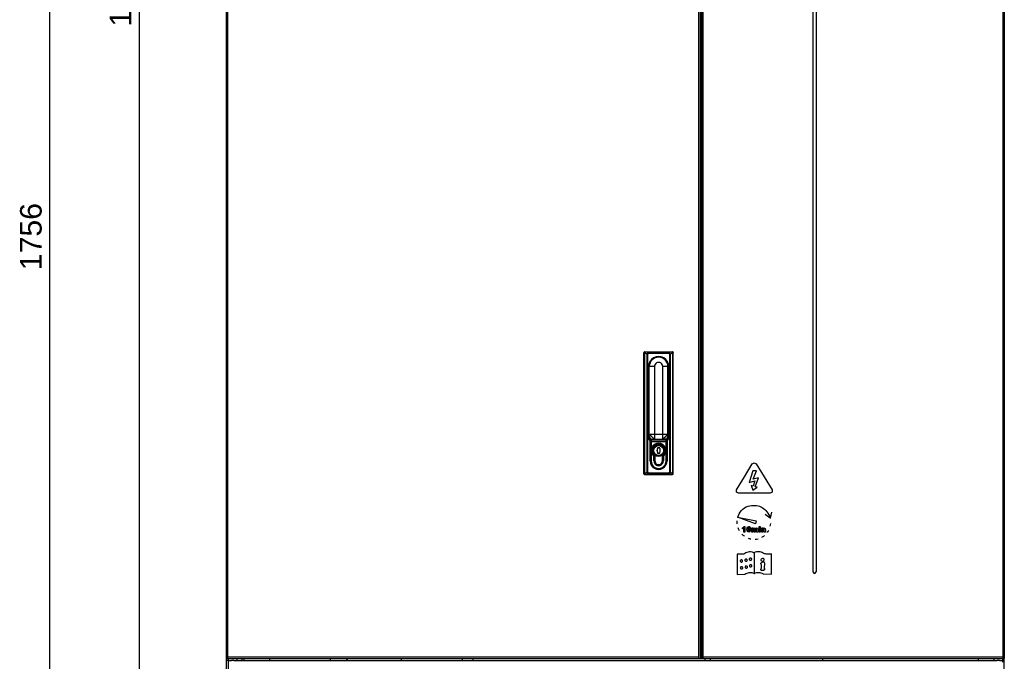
# Model space of a CAD drawing. Header units: millimetres. Extents: x 1117 to 38156, y -1945 to 7303.
# Tile 794 of 831: x 31911 to 33050, y 4601 to 5344. Entities that reach past the tile are written whole.
import ezdxf

# ---------------------------------------------------------------- set-up
doc = ezdxf.new("R2010")
doc.units = ezdxf.units.MM
doc.layers.add('INTFCLR_3', color=7, linetype='Continuous')
doc.layers.add('WHITE', color=7, linetype='Continuous')
doc.styles.get("Standard").update_dxf_attribs({"font": 'arial.ttf'})
doc.dimstyles.new('ISO-25', dxfattribs={"dimtxt": 2.5, "dimasz": 2.5, "dimexe": 1.25, "dimexo": 0.625, "dimtad": 1, "dimtxsty": 'Standard', "dimcen": 2.5, "dimadec": 0, "dimazin": 0, "dimtfac": 1, "dimtmove": 0, "dimatfit": 3, "dimfxl": 0, "dimarcsym": 0})

# ---------------------------------------------------------------- blocks, each defined once
blk = doc.blocks.new('*D241')
at = {"color": 0, "linetype": 'Continuous', "lineweight": -2}
for p, q in [((32149.6, 5908.6), (31944.1, 5908.6)), ((31945.3, 5888.6), (31945.3, 4172.6)), ((32151.6, 4152.6), (31944.1, 4152.6))]:
    blk.add_line(p, q, dxfattribs=at)
at = {"color": 0, "linetype": 'Continuous'}
for points in [[(31942, 5888.6), (31948.6, 5888.6), (31945.3, 5908.6)], [(31942, 4172.6), (31948.6, 4172.6), (31945.3, 4152.6)]]:
    blk.add_solid(points, dxfattribs=at)
at = {"layer": 'Defpoints', "color": 0, "linetype": 'Continuous'}
for p in [(32150.2, 5908.6), (31945.3, 4152.6), (32152.2, 4152.6)]:
    blk.add_point(p, dxfattribs=at)
at = {"color": 0, "linetype": 'Continuous', "insert": (31911.3, 5092.9), "char_height": 25, "width": 61.688, "attachment_point": 2, "rotation": 90, "line_spacing_factor": 0.9}
blk.add_mtext('1756', dxfattribs=at)
blk = doc.blocks.new('*D242')
at = {"color": 0, "linetype": 'Continuous', "lineweight": -2}
for p, q in [((32257.6, 5888.6), (32047.9, 5888.6)), ((32049.2, 5868.6), (32049.2, 4545.6)), ((32257.6, 4525.6), (32047.9, 4525.6))]:
    blk.add_line(p, q, dxfattribs=at)
at = {"color": 0, "linetype": 'Continuous'}
for points in [[(32045.8, 5868.6), (32052.5, 5868.6), (32049.2, 5888.6)], [(32045.8, 4545.6), (32052.5, 4545.6), (32049.2, 4525.6)]]:
    blk.add_solid(points, dxfattribs=at)
at = {"layer": 'Defpoints', "color": 0, "linetype": 'Continuous'}
for p in [(32258.2, 5888.6), (32049.2, 4525.6), (32258.2, 4525.6)]:
    blk.add_point(p, dxfattribs=at)
at = {"color": 0, "linetype": 'Continuous', "insert": (32015.2, 5374.6), "char_height": 25, "width": 61.688, "attachment_point": 2, "rotation": 90, "line_spacing_factor": 0.9}
blk.add_mtext('1363', dxfattribs=at)

msp = doc.modelspace()

# ---------------------------------------------------------------- linework, layer by layer
at = {"color": 7, "linetype": 'Continuous'}
for p, q in [((32150.22, 4552.577), (32150.22, 5908.577)), ((32151.92, 4604.577), (32151.92, 5864.577)), ((32696.52, 5864.577), (32696.52, 4604.577)), ((32698.22, 5864.577), (32698.22, 4604.577)), ((32700.02, 5864.577), (32700.02, 4604.577)), ((32700.22, 4604.577), (32700.22, 5864.577)), ((32701.92, 4604.577), (32701.92, 5864.577)), ((33048.52, 5864.577), (33048.52, 4604.577)), ((33050.22, 5864.577), (33050.22, 4604.577)), ((32633.22, 4818.577), (32633.22, 4958.577)), ((32633.869, 4958.378), (32633.22, 4958.378)), ((32633.869, 4958.378), (32637.05, 4957.185)), ((32633.869, 4958.378), (32633.869, 4818.776)), ((32634.22, 4959.577), (32666.22, 4959.577)), ((32635.926, 4959.284), (32635.926, 4959.577)), ((32664.514, 4959.284), (32635.926, 4959.284)), ((32638.364, 4958.37), (32635.926, 4959.284)), ((32637.401, 4957.185), (32637.05, 4957.185)), ((32637.05, 4819.969), (32637.05, 4957.185)), ((32637.401, 4957.185), (32637.401, 4819.969)), ((32638.364, 4958.37), (32662.076, 4958.37)), ((32638.364, 4957.663), (32638.364, 4958.37)), ((32662.076, 4957.663), (32638.364, 4957.663)), ((32664.514, 4959.284), (32662.076, 4958.37)), ((32662.076, 4957.663), (32662.076, 4958.37)), ((32663.039, 4957.185), (32663.39, 4957.185)), ((32663.039, 4819.969), (32663.039, 4957.185)), ((32663.39, 4957.185), (32666.571, 4958.378)), ((32663.39, 4957.185), (32663.39, 4819.969)), ((32664.514, 4959.284), (32664.514, 4959.577)), ((32666.571, 4958.378), (32667.22, 4958.378)), ((32666.571, 4818.776), (32666.571, 4958.378)), ((32667.22, 4818.577), (32667.22, 4958.577)), ((32638.97, 4942.327), (32638.47, 4942.327)), ((32638.47, 4859.576), (32638.471, 4942.327)), ((32638.97, 4942.327), (32638.97, 4859.577)), ((32645.47, 4942.577), (32639.47, 4942.577)), ((32639.47, 4861.934), (32639.47, 4942.577)), ((32645.47, 4942.577), (32645.47, 4858.327)), ((32660.97, 4942.577), (32654.97, 4942.577)), ((32654.97, 4858.327), (32654.97, 4942.577)), ((32660.97, 4861.934), (32660.97, 4942.577)), ((32661.97, 4942.327), (32661.47, 4942.327)), ((32661.47, 4859.577), (32661.47, 4942.327)), ((32661.97, 4942.327), (32661.97, 4859.577)), ((32638.97, 4878.879), (32639.47, 4878.879)), ((32660.97, 4878.879), (32661.47, 4878.879)), ((32639.47, 4876.007), (32638.97, 4876.007)), ((32639.47, 4869.103), (32638.97, 4869.103)), ((32661.47, 4876.007), (32660.97, 4876.007)), ((32661.47, 4869.103), (32660.97, 4869.103)), ((32638.47, 4859.577), (32638.97, 4859.577)), ((32639.47, 4864.327), (32660.97, 4864.327)), ((32640.47, 4833.327), (32640.47, 4857.127)), ((32640.97, 4857.577), (32659.47, 4857.577)), ((32640.97, 4857.577), (32640.97, 4833.327)), ((32641.07, 4833.327), (32641.07, 4857.077)), ((32659.37, 4855.577), (32641.07, 4855.577)), ((32641.57, 4857.577), (32641.57, 4833.327)), ((32643.096, 4858.327), (32657.344, 4858.327)), ((32658.87, 4833.327), (32658.87, 4857.577)), ((32659.37, 4833.327), (32659.37, 4857.077)), ((32659.47, 4833.327), (32659.47, 4857.577)), ((32659.97, 4857.127), (32659.97, 4833.327)), ((32661.47, 4859.577), (32661.97, 4859.577)), ((32648.924, 4842.465), (32648.734, 4842.403)), ((32648.924, 4842.465), (32648.924, 4842.465)), ((32649.114, 4848.527), (32651.326, 4848.527)), ((32649.114, 4848.527), (32649.114, 4848.327)), ((32651.326, 4848.327), (32649.114, 4848.327)), ((32649.114, 4842.327), (32651.326, 4842.327)), ((32649.114, 4842.327), (32649.114, 4842.127)), ((32651.326, 4842.127), (32649.114, 4842.127)), ((32651.326, 4848.327), (32651.326, 4848.527)), ((32651.326, 4842.127), (32651.326, 4842.327)), ((32651.516, 4848.189), (32651.706, 4848.251)), ((32651.516, 4848.189), (32651.516, 4848.188)), ((32640.47, 4833.327), (32640.97, 4833.327)), ((32641.07, 4833.327), (32641.57, 4833.327)), ((32644.27, 4839.257), (32644.62, 4839.614)), ((32645.22, 4838.185), (32644.72, 4838.185)), ((32644.72, 4833.327), (32644.72, 4838.185)), ((32644.72, 4833.327), (32645.22, 4833.327)), ((32645.11, 4840.114), (32644.76, 4839.756)), ((32645.22, 4838.185), (32645.22, 4833.327)), ((32645.92, 4838.185), (32645.42, 4838.185)), ((32645.42, 4833.327), (32645.42, 4838.185)), ((32645.42, 4833.327), (32645.92, 4833.327)), ((32645.92, 4838.185), (32645.92, 4833.327)), ((32655.02, 4838.185), (32654.52, 4838.185)), ((32654.52, 4833.327), (32654.52, 4838.185)), ((32654.52, 4833.327), (32655.02, 4833.327)), ((32655.02, 4838.185), (32655.02, 4833.327)), ((32655.72, 4838.185), (32655.22, 4838.185)), ((32655.22, 4833.327), (32655.22, 4838.185)), ((32655.22, 4833.327), (32655.72, 4833.327)), ((32655.33, 4840.114), (32655.68, 4839.756)), ((32655.72, 4838.185), (32655.72, 4833.327)), ((32656.17, 4839.257), (32655.82, 4839.614)), ((32658.87, 4833.327), (32659.37, 4833.327)), ((32659.47, 4833.327), (32659.97, 4833.327)), ((32637.05, 4819.969), (32633.869, 4818.776)), ((32637.401, 4819.969), (32637.05, 4819.969)), ((32638.364, 4819.491), (32662.076, 4819.491)), ((32638.364, 4819.491), (32638.364, 4818.784)), ((32662.076, 4819.491), (32662.076, 4818.784)), ((32663.039, 4819.969), (32663.39, 4819.969)), ((32666.571, 4818.776), (32663.39, 4819.969)), ((32633.869, 4818.776), (32633.22, 4818.776)), ((32634.22, 4817.577), (32666.22, 4817.577)), ((32635.926, 4817.87), (32638.364, 4818.784)), ((32635.926, 4817.87), (32664.514, 4817.87)), ((32635.926, 4817.87), (32635.926, 4817.577)), ((32662.076, 4818.784), (32638.364, 4818.784)), ((32662.076, 4818.784), (32664.514, 4817.87)), ((32664.514, 4817.87), (32664.514, 4817.577)), ((32666.571, 4818.776), (32667.22, 4818.776)), ((32150.22, 4604.577), (33050.22, 4604.577)), ((32696.52, 4606.077), (32151.92, 4606.077)), ((32152.22, 4604.577), (32152.22, 4602.577)), ((32162.22, 4604.577), (32162.22, 4602.577)), ((32168.02, 4604.577), (32168.02, 4602.577)), ((32170.22, 4604.577), (32170.22, 4602.577)), ((32200.22, 4602.577), (32200.22, 4604.577)), ((32270.22, 4604.577), (32270.22, 4602.577)), ((32290.72, 4602.577), (32288.72, 4604.577)), ((32352.72, 4602.577), (32352.72, 4604.577)), ((32422.72, 4604.577), (32422.72, 4602.577)), ((32435.22, 4604.577), (32435.22, 4602.577)), ((33048.52, 4606.077), (32701.92, 4606.077)), ((32704.22, 4602.577), (32704.22, 4604.577)), ((32710.22, 4602.577), (32710.22, 4604.577)), ((32840.22, 4602.577), (32840.22, 4604.577)), ((33020.22, 4602.577), (33020.22, 4604.577)), ((33038.22, 4604.577), (33038.22, 4602.577)), ((33048.22, 4604.577), (33048.22, 4602.577)), ((33050.22, 4152.577), (33050.22, 4604.577)), ((32152.22, 4602.577), (32150.22, 4602.577)), ((32152.22, 4602.577), (32152.22, 4552.577)), ((32152.22, 4602.577), (32155.861, 4602.577)), ((32158.579, 4602.577), (32155.861, 4602.577)), ((32158.579, 4602.577), (33041.861, 4602.577)), ((33044.579, 4602.577), (33041.861, 4602.577)), ((33044.579, 4602.577), (33048.22, 4602.577)), ((33050.22, 4602.577), (33048.22, 4602.577)), ((33048.22, 4602.577), (33048.22, 4600.377))]:
    msp.add_line(p, q, dxfattribs=at)
for points in [[(32639.47, 4861.934), (32639.568, 4861.093), (32639.844, 4860.298), (32640.276, 4859.621), (32640.854, 4859.062), (32641.547, 4858.65), (32642.356, 4858.398), (32643.096, 4858.327)], [(32657.344, 4858.327), (32658.098, 4858.401), (32658.907, 4858.657), (32659.602, 4859.074), (32660.178, 4859.638), (32660.609, 4860.324), (32660.881, 4861.13), (32660.97, 4861.934)]]:
    msp.add_lwpolyline(points, dxfattribs=at)
for radius in [7, 6.5, 6.3, 5.8]:
    msp.add_circle((32650.22, 4845.327), radius, dxfattribs=at)
for centre, radius, start, end in [((32634.22, 4958.577), 1, 89.999996, 180), ((32634.167, 4954.416), 4.342, 93.096361, 95.477594), ((32646.096, 4956.489), 12.372, 169.460568, 171.218876), ((32666.22, 4958.577), 1, 359.999986, 90), ((32663.363, 4958.59), 3.148, 2.955347, 5.352759), ((32654.332, 4956.487), 12.384, 8.78169, 10.538266), ((32650.22, 4942.327), 11.75, 359.99993, 180), ((32650.22, 4942.327), 11.25, 0, 180), ((32650.22, 4942.577), 10.75, 0, 179.999936), ((32650.22, 4942.577), 4.75, 359.996815, 180.003256), ((32640.97, 4859.577), 2.5, 180.013341, 258.462722), ((32640.97, 4859.577), 2, 180, 270), ((32641.57, 4857.077), 0.5, 90, 180.000148), ((32650.22, 4845.327), 8.5, 314.427004, 225.572996), ((32658.87, 4857.077), 0.5, 359.999852, 90), ((32659.47, 4859.577), 2, 270, 0), ((32659.47, 4859.577), 2.5, 281.537292, 359.999979), ((32650.22, 4845.327), 8, 314.427004, 225.572996), ((32650.22, 4845.327), 7.8, 314.427004, 225.572996), ((32650.22, 4845.327), 7.3, 314.427004, 225.572996), ((32657.72, 4845.327), 9.45, 161.972312, 198.026417), ((32657.72, 4845.327), 9.25, 161.977391, 198.021117), ((32649.114, 4848.127), 0.4, 90, 161.857396), ((32649.114, 4842.527), 0.4, 198.112568, 270), ((32649.114, 4848.127), 0.2, 90, 161.977391), ((32649.114, 4842.527), 0.2, 198.022611, 270), ((32651.326, 4848.127), 0.4, 18.102868, 90), ((32651.326, 4848.127), 0.2, 18.022611, 90), ((32651.326, 4842.527), 0.2, 270, 341.977391), ((32651.326, 4842.527), 0.4, 270, 341.878173), ((32642.72, 4845.327), 9.25, 341.977391, 18.021117), ((32642.72, 4845.327), 9.45, 341.973191, 18.026007), ((32650.22, 4833.327), 9.75, 180, 0.001037), ((32650.22, 4833.327), 9.25, 180, 0), ((32650.22, 4833.327), 9.15, 180, 0), ((32650.22, 4833.327), 8.65, 179.99973, 0), ((32643.22, 4838.185), 1.5, 359.997793, 45.572996), ((32643.22, 4838.185), 2, 0, 45.572996), ((32650.22, 4833.327), 5.5, 180, 0.000993), ((32643.22, 4838.185), 2.2, 0, 45.572996), ((32643.22, 4838.185), 2.7, 359.999486, 45.572996), ((32650.22, 4833.327), 5, 180, 0), ((32650.22, 4833.327), 4.8, 180, 0), ((32650.22, 4833.327), 4.3, 179.998881, 0), ((32657.22, 4838.185), 2.7, 134.427004, 180.000592), ((32657.22, 4838.185), 2.2, 134.427004, 180), ((32657.22, 4838.185), 2, 134.427004, 180), ((32657.22, 4838.185), 1.5, 134.427004, 180.002053), ((32634.22, 4818.577), 1, 179.999986, 270), ((32646.108, 4820.667), 12.384, 188.78169, 190.538266), ((32637.077, 4818.564), 3.148, 182.955347, 185.352759), ((32666.22, 4818.577), 1, 270.000014, 0), ((32654.344, 4820.665), 12.372, 349.460623, 351.218897)]:
    msp.add_arc(centre, radius, start, end, dxfattribs=at)
for points, knots in [([(32633.753, 4958.738), (32633.62, 4958.726), (32633.446, 4958.7), (32633.271, 4958.642), (32633.22, 4958.596), (32633.22, 4958.577)], [0, 0, 0, 0, 0.69731537, 0.89778682, 1, 1, 1, 1]), ([(32634.22, 4959.577), (32634.183, 4959.577), (32634.09, 4959.502), (32633.981, 4959.221), (32633.943, 4958.952), (32633.933, 4958.752)], [0, 0, 0, 0, 0.12302022, 0.34139943, 1, 1, 1, 1]), ([(32635.926, 4959.284), (32635.423, 4959.162), (32634.758, 4958.987), (32634.096, 4958.799), (32633.933, 4958.752)], [0, 0, 0, 0, 0.75241814, 1, 1, 1, 1]), ([(32637.05, 4957.185), (32637.074, 4957.34), (32637.186, 4957.645), (32637.614, 4958.112), (32638.064, 4958.298), (32638.364, 4958.37)], [0, 0, 0, 0, 0.25279499, 0.50472856, 1, 1, 1, 1]), ([(32637.401, 4957.185), (32637.401, 4957.27), (32637.478, 4957.455), (32637.741, 4957.589), (32638.041, 4957.652), (32638.255, 4957.663), (32638.364, 4957.663)], [0, 0, 0, 0, 0.21779467, 0.45761249, 0.72213575, 1, 1, 1, 1]), ([(32662.076, 4958.37), (32662.376, 4958.298), (32662.826, 4958.113), (32663.254, 4957.645), (32663.366, 4957.34), (32663.39, 4957.185)], [0, 0, 0, 0, 0.49528404, 0.74720917, 1, 1, 1, 1]), ([(32662.076, 4957.663), (32662.185, 4957.663), (32662.399, 4957.652), (32662.699, 4957.589), (32662.962, 4957.455), (32663.039, 4957.27), (32663.039, 4957.185)], [0, 0, 0, 0, 0.27789077, 0.54242927, 0.78224232, 1, 1, 1, 1]), ([(32666.507, 4958.752), (32666.344, 4958.799), (32665.682, 4958.987), (32665.017, 4959.162), (32664.514, 4959.284)], [0, 0, 0, 0, 0.24758193, 1, 1, 1, 1]), ([(32666.498, 4958.883), (32666.482, 4959.055), (32666.455, 4959.28), (32666.304, 4959.577), (32666.22, 4959.577)], [0, 0, 0, 0, 0.67131083, 1, 1, 1, 1]), ([(32666.507, 4958.752), (32666.68, 4958.742), (32666.914, 4958.718), (32667.141, 4958.656), (32667.22, 4958.602), (32667.22, 4958.577)], [0, 0, 0, 0, 0.69071556, 0.8984087, 1, 1, 1, 1]), ([(32639.47, 4864.327), (32639.47, 4864.318), (32639.497, 4864.297), (32639.532, 4864.245), (32639.607, 4864.169), (32639.703, 4864.064), (32639.827, 4863.935), (32640.04, 4863.713), (32640.362, 4863.382), (32640.805, 4862.93), (32641.311, 4862.418), (32641.86, 4861.864), (32642.433, 4861.29), (32643.007, 4860.717), (32643.561, 4860.168), (32644.074, 4859.662), (32644.525, 4859.219), (32644.856, 4858.897), (32645.078, 4858.684), (32645.208, 4858.56), (32645.312, 4858.464), (32645.388, 4858.39), (32645.437, 4858.352), (32645.461, 4858.327), (32645.47, 4858.327)], [0, 0, 0, 0, 0.00294194, 0.01069002, 0.02306319, 0.03991449, 0.06111195, 0.08646891, 0.14867299, 0.22416744, 0.31008912, 0.40319885, 0.49996807, 0.59673906, 0.68985161, 0.77578265, 0.85127435, 0.9134808, 0.93885694, 0.96008249, 0.97693222, 0.98919618, 0.99681784, 1, 1, 1, 1]), ([(32639.47, 4861.934), (32639.47, 4861.736), (32639.546, 4861.312), (32639.868, 4860.448), (32640.609, 4859.457), (32641.6, 4858.719), (32642.467, 4858.395), (32642.895, 4858.327), (32643.096, 4858.327)], [0, 0, 0, 0, 0.1076401, 0.2311911, 0.49927709, 0.76722549, 0.89051432, 1, 1, 1, 1]), ([(32640.97, 4857.577), (32640.954, 4857.56), (32640.794, 4857.403), (32640.626, 4857.254), (32640.47, 4857.127)], [0, 0, 0, 0, 0.10342519, 1, 1, 1, 1]), ([(32660.97, 4864.327), (32660.97, 4864.318), (32660.943, 4864.297), (32660.908, 4864.245), (32660.833, 4864.169), (32660.737, 4864.064), (32660.613, 4863.935), (32660.4, 4863.713), (32660.078, 4863.382), (32659.635, 4862.93), (32659.129, 4862.418), (32658.58, 4861.864), (32658.007, 4861.29), (32657.433, 4860.717), (32656.879, 4860.167), (32656.367, 4859.662), (32655.915, 4859.219), (32655.584, 4858.897), (32655.362, 4858.684), (32655.232, 4858.56), (32655.128, 4858.464), (32655.052, 4858.39), (32655.003, 4858.352), (32654.979, 4858.327), (32654.97, 4858.327)], [0, 0, 0, 0, 0.0029419, 0.01068996, 0.02306322, 0.03991475, 0.06111274, 0.08647094, 0.14867685, 0.22417517, 0.31010145, 0.40321354, 0.49998207, 0.59674994, 0.68985784, 0.77578583, 0.85127552, 0.91348069, 0.9388569, 0.9600828, 0.97693252, 0.98919526, 0.99681653, 1, 1, 1, 1]), ([(32660.97, 4861.934), (32660.97, 4861.736), (32660.894, 4861.312), (32660.573, 4860.448), (32659.831, 4859.457), (32658.84, 4858.719), (32657.973, 4858.395), (32657.545, 4858.327), (32657.344, 4858.327)], [0, 0, 0, 0, 0.10740069, 0.23126457, 0.49928135, 0.7672077, 0.89046259, 1, 1, 1, 1]), ([(32659.47, 4857.577), (32659.486, 4857.56), (32659.646, 4857.403), (32659.814, 4857.254), (32659.97, 4857.127)], [0, 0, 0, 0, 0.10342675, 1, 1, 1, 1]), ([(32648.734, 4848.252), (32648.758, 4848.244), (32648.801, 4848.228), (32648.866, 4848.212), (32648.892, 4848.193), (32648.925, 4848.193), (32648.924, 4848.189)], [0, 0, 0, 0, 0.38218063, 0.70718776, 0.92369085, 1, 1, 1, 1]), ([(32651.706, 4842.402), (32651.682, 4842.41), (32651.639, 4842.425), (32651.574, 4842.441), (32651.548, 4842.461), (32651.515, 4842.46), (32651.516, 4842.465)], [0, 0, 0, 0, 0.3821802, 0.70718689, 0.92369126, 1, 1, 1, 1]), ([(32638.364, 4818.784), (32638.064, 4818.856), (32637.614, 4819.041), (32637.186, 4819.509), (32637.074, 4819.813), (32637.05, 4819.969)], [0, 0, 0, 0, 0.49528404, 0.74720917, 1, 1, 1, 1]), ([(32638.364, 4819.491), (32638.255, 4819.491), (32638.041, 4819.501), (32637.741, 4819.564), (32637.478, 4819.699), (32637.401, 4819.883), (32637.401, 4819.969)], [0, 0, 0, 0, 0.27789077, 0.54242927, 0.78224232, 1, 1, 1, 1]), ([(32663.039, 4819.969), (32663.039, 4819.883), (32662.962, 4819.699), (32662.699, 4819.564), (32662.399, 4819.501), (32662.185, 4819.491), (32662.076, 4819.491)], [0, 0, 0, 0, 0.21779467, 0.45761249, 0.72213575, 1, 1, 1, 1]), ([(32663.39, 4819.969), (32663.366, 4819.813), (32663.255, 4819.509), (32662.826, 4819.041), (32662.376, 4818.856), (32662.076, 4818.784)], [0, 0, 0, 0, 0.25279499, 0.50472856, 1, 1, 1, 1]), ([(32633.933, 4818.402), (32633.76, 4818.412), (32633.526, 4818.436), (32633.299, 4818.497), (32633.22, 4818.551), (32633.22, 4818.577)], [0, 0, 0, 0, 0.69071558, 0.89840871, 1, 1, 1, 1]), ([(32633.933, 4818.402), (32634.096, 4818.354), (32634.758, 4818.167), (32635.423, 4817.991), (32635.926, 4817.87)], [0, 0, 0, 0, 0.24758193, 1, 1, 1, 1]), ([(32633.942, 4818.27), (32633.958, 4818.099), (32633.985, 4817.874), (32634.136, 4817.577), (32634.22, 4817.577)], [0, 0, 0, 0, 0.67131083, 1, 1, 1, 1]), ([(32664.514, 4817.87), (32665.017, 4817.991), (32665.682, 4818.167), (32666.344, 4818.354), (32666.507, 4818.402)], [0, 0, 0, 0, 0.75241809, 1, 1, 1, 1]), ([(32666.433, 4817.892), (32666.41, 4817.809), (32666.375, 4817.686), (32666.266, 4817.577), (32666.22, 4817.577)], [0, 0, 0, 0, 0.65405052, 1, 1, 1, 1]), ([(32666.507, 4818.402), (32666.505, 4818.357), (32666.492, 4818.186), (32666.466, 4818.015), (32666.433, 4817.892)], [0, 0, 0, 0, 0.25922219, 1, 1, 1, 1]), ([(32666.507, 4818.402), (32666.68, 4818.411), (32666.914, 4818.436), (32667.141, 4818.497), (32667.22, 4818.551), (32667.22, 4818.577)], [0, 0, 0, 0, 0.69048029, 0.8983215, 1, 1, 1, 1])]:
    msp.add_open_spline(points, degree=3, knots=knots, dxfattribs=at)
at = {"layer": 'INTFCLR_3', "color": 7, "linetype": 'Continuous'}
for points, knots in [([(32747.462, 4717.569), (32747.462, 4717.771), (32747.327, 4718.222), (32746.756, 4718.708), (32746.004, 4718.86), (32745.297, 4718.689), (32744.749, 4718.255), (32744.588, 4717.803), (32744.588, 4717.569)], [0, 0, 0, 0, 0.14428193, 0.32265079, 0.51302814, 0.67747958, 0.83284477, 1, 1, 1, 1]), ([(32744.588, 4717.569), (32744.588, 4717.335), (32744.749, 4716.883), (32745.297, 4716.449), (32746.004, 4716.278), (32746.756, 4716.43), (32747.327, 4716.916), (32747.462, 4717.367), (32747.462, 4717.569)], [0, 0, 0, 0, 0.16715523, 0.32252042, 0.48697186, 0.67734921, 0.85571807, 1, 1, 1, 1]), ([(32752.887, 4718.46), (32752.887, 4718.661), (32752.752, 4719.113), (32752.181, 4719.598), (32751.429, 4719.75), (32750.722, 4719.58), (32750.174, 4719.146), (32750.013, 4718.694), (32750.013, 4718.46)], [0, 0, 0, 0, 0.14428675, 0.32265561, 0.51302766, 0.67747469, 0.83283948, 1, 1, 1, 1]), ([(32750.013, 4718.46), (32750.013, 4718.225), (32750.174, 4717.773), (32750.722, 4717.339), (32751.429, 4717.169), (32752.181, 4717.321), (32752.752, 4717.807), (32752.887, 4718.258), (32752.887, 4718.46)], [0, 0, 0, 0, 0.16716052, 0.32252531, 0.48697234, 0.67734439, 0.85571325, 1, 1, 1, 1]), ([(32757.981, 4719.66), (32757.981, 4719.862), (32757.845, 4720.314), (32757.275, 4720.799), (32756.522, 4720.951), (32755.816, 4720.781), (32755.267, 4720.347), (32755.106, 4719.895), (32755.106, 4719.66)], [0, 0, 0, 0, 0.14428675, 0.32265561, 0.51302766, 0.67747469, 0.83283948, 1, 1, 1, 1]), ([(32755.106, 4719.66), (32755.106, 4719.426), (32755.267, 4718.974), (32755.816, 4718.54), (32756.522, 4718.37), (32757.275, 4718.522), (32757.845, 4719.007), (32757.981, 4719.459), (32757.981, 4719.66)], [0, 0, 0, 0, 0.16716052, 0.32252531, 0.48697234, 0.67734439, 0.85571325, 1, 1, 1, 1]), ([(32747.614, 4709.607), (32747.614, 4709.808), (32747.479, 4710.26), (32746.908, 4710.745), (32746.156, 4710.897), (32745.449, 4710.727), (32744.901, 4710.293), (32744.74, 4709.841), (32744.74, 4709.607)], [0, 0, 0, 0, 0.14428193, 0.32265079, 0.51302814, 0.67747958, 0.83284477, 1, 1, 1, 1]), ([(32744.74, 4709.607), (32744.74, 4709.372), (32744.901, 4708.92), (32745.449, 4708.486), (32746.156, 4708.316), (32746.908, 4708.468), (32747.479, 4708.953), (32747.614, 4709.405), (32747.614, 4709.607)], [0, 0, 0, 0, 0.16715523, 0.32252042, 0.48697186, 0.67734921, 0.85571807, 1, 1, 1, 1]), ([(32753.08, 4710.478), (32753.08, 4710.667), (32752.938, 4711.098), (32752.363, 4711.543), (32751.622, 4711.681), (32750.923, 4711.525), (32750.375, 4711.129), (32750.206, 4710.698), (32750.206, 4710.478)], [0, 0, 0, 0, 0.13944095, 0.31785823, 0.51350454, 0.68234385, 0.83815573, 1, 1, 1, 1]), ([(32750.206, 4710.478), (32750.206, 4710.259), (32750.375, 4709.828), (32750.923, 4709.431), (32751.622, 4709.276), (32752.363, 4709.413), (32752.938, 4709.858), (32753.08, 4710.289), (32753.08, 4710.478)], [0, 0, 0, 0, 0.16184427, 0.31765615, 0.48649546, 0.68214177, 0.86055905, 1, 1, 1, 1]), ([(32758.177, 4711.967), (32758.177, 4712.169), (32758.041, 4712.62), (32757.47, 4713.106), (32756.718, 4713.258), (32756.011, 4713.088), (32755.463, 4712.653), (32755.302, 4712.201), (32755.302, 4711.967)], [0, 0, 0, 0, 0.14428675, 0.32265561, 0.51302766, 0.67747469, 0.83283948, 1, 1, 1, 1]), ([(32755.302, 4711.967), (32755.302, 4711.733), (32755.463, 4711.281), (32756.011, 4710.847), (32756.718, 4710.676), (32757.47, 4710.828), (32758.041, 4711.314), (32758.177, 4711.765), (32758.177, 4711.967)], [0, 0, 0, 0, 0.16716052, 0.32252531, 0.48697234, 0.67734439, 0.85571325, 1, 1, 1, 1])]:
    msp.add_open_spline(points, degree=3, knots=knots, dxfattribs=at)
at = {"layer": 'WHITE', "color": 40, "linetype": 'Continuous'}
for p, q in [((32828.807, 5686.794), (32828.807, 4705.57)), ((32832.807, 4705.57), (32832.807, 5686.794)), ((32758.642, 4829.889), (32760.94, 4831.143)), ((32760.94, 4831.143), (32763.238, 4829.889)), ((32749.474, 4814.875), (32758.642, 4829.889)), ((32759.345, 4821.875), (32754.931, 4808.396)), ((32763.666, 4821.877), (32759.345, 4821.875)), ((32759.796, 4812.168), (32763.666, 4821.877)), ((32763.238, 4829.889), (32772.407, 4814.875)), ((32740.306, 4799.861), (32749.474, 4814.875)), ((32754.931, 4808.396), (32761.361, 4810.207)), ((32761.361, 4810.207), (32759.596, 4804.037)), ((32765.94, 4813.702), (32759.796, 4812.168)), ((32761.872, 4803.386), (32765.94, 4813.702)), ((32772.407, 4814.875), (32781.575, 4799.861)), ((32740.306, 4797.352), (32740.306, 4799.861)), ((32742.604, 4796.098), (32740.306, 4797.352)), ((32759.596, 4804.037), (32757.349, 4805)), ((32757.349, 4805), (32759.177, 4799.34)), ((32759.177, 4799.34), (32764.239, 4802.936)), ((32764.239, 4802.936), (32761.872, 4803.386)), ((32781.575, 4797.352), (32779.277, 4796.098)), ((32781.575, 4799.861), (32781.575, 4797.352)), ((32760.94, 4796.098), (32742.604, 4796.098)), ((32779.277, 4796.098), (32760.94, 4796.098)), ((32780.89, 4774.027), (32779.413, 4766.953)), ((32762.426, 4760.59), (32741.413, 4768.223)), ((32741.413, 4768.223), (32763.231, 4764.047)), ((32763.231, 4764.047), (32762.426, 4760.59)), ((32779.413, 4766.953), (32773.401, 4771.172)), ((32778.735, 4769.066), (32779.444, 4766.655)), ((32747.308, 4755.92), (32748.347, 4756.545)), ((32747.308, 4754.753), (32747.308, 4755.92)), ((32748.886, 4755.728), (32747.308, 4754.753)), ((32748.347, 4756.545), (32749.116, 4757.62)), ((32748.886, 4750.877), (32748.886, 4755.728)), ((32749.116, 4757.62), (32750.107, 4757.62)), ((32750.107, 4757.62), (32750.107, 4750.877)), ((32752.425, 4754.202), (32753.051, 4756.932)), ((32752.994, 4751.516), (32752.425, 4754.202)), ((32754.494, 4750.763), (32752.994, 4751.516)), ((32753.051, 4756.932), (32754.494, 4757.62)), ((32753.829, 4755.869), (32753.703, 4754.188)), ((32753.703, 4754.188), (32753.815, 4752.565)), ((32753.815, 4752.565), (32754.101, 4751.976)), ((32754.099, 4756.404), (32753.829, 4755.869)), ((32754.101, 4751.976), (32754.494, 4751.829)), ((32754.888, 4756.404), (32754.494, 4756.552)), ((32754.494, 4751.829), (32754.89, 4751.979)), ((32755.938, 4751.449), (32754.494, 4750.763)), ((32755.174, 4755.813), (32754.888, 4756.404)), ((32754.89, 4751.979), (32755.16, 4752.512)), ((32755.16, 4752.512), (32755.286, 4754.188)), ((32755.286, 4754.188), (32755.174, 4755.813)), ((32756.564, 4754.188), (32755.938, 4751.449)), ((32755.942, 4756.923), (32756.564, 4754.188)), ((32758.046, 4755.741), (32759.173, 4755.741)), ((32758.046, 4750.877), (32758.046, 4755.741)), ((32759.173, 4755.078), (32760.612, 4755.852)), ((32759.173, 4755.741), (32759.173, 4755.078)), ((32759.366, 4754.243), (32759.268, 4753.241)), ((32759.268, 4753.241), (32759.268, 4750.877)), ((32759.691, 4754.706), (32759.366, 4754.243)), ((32760.198, 4754.867), (32759.691, 4754.706)), ((32760.571, 4754.765), (32760.198, 4754.867)), ((32760.773, 4754.459), (32760.571, 4754.765)), ((32760.612, 4755.852), (32761.381, 4755.66)), ((32760.838, 4753.543), (32760.773, 4754.459)), ((32760.838, 4750.877), (32760.838, 4753.543)), ((32761.381, 4755.66), (32761.917, 4755.078)), ((32761.917, 4755.078), (32762.573, 4755.66)), ((32762.161, 4754.218), (32762.06, 4753.213)), ((32762.06, 4753.213), (32762.06, 4750.877)), ((32762.486, 4754.701), (32762.161, 4754.218)), ((32762.969, 4754.867), (32762.486, 4754.701)), ((32762.573, 4755.66), (32763.325, 4755.852)), ((32763.49, 4754.592), (32762.969, 4754.867)), ((32763.325, 4755.852), (32764.187, 4755.633)), ((32763.616, 4753.657), (32763.49, 4754.592)), ((32763.616, 4750.877), (32763.616, 4753.657)), ((32764.187, 4755.633), (32764.712, 4754.995)), ((32764.712, 4754.995), (32764.838, 4753.987)), ((32764.838, 4753.987), (32764.838, 4750.877)), ((32766.551, 4756.401), (32766.551, 4757.592)), ((32766.551, 4757.592), (32767.773, 4757.592)), ((32767.773, 4756.401), (32766.551, 4756.401)), ((32766.551, 4750.877), (32766.551, 4755.741)), ((32766.551, 4755.741), (32767.773, 4755.741)), ((32767.773, 4757.592), (32767.773, 4756.401)), ((32767.773, 4755.741), (32767.773, 4750.877)), ((32769.511, 4750.877), (32769.511, 4755.741)), ((32769.511, 4755.741), (32770.645, 4755.741)), ((32770.645, 4755.026), (32772.168, 4755.852)), ((32770.645, 4755.741), (32770.645, 4755.026)), ((32770.826, 4754.198), (32770.733, 4753.08)), ((32770.733, 4753.08), (32770.733, 4750.877)), ((32771.172, 4754.684), (32770.826, 4754.198)), ((32771.742, 4754.867), (32771.172, 4754.684)), ((32772.165, 4754.739), (32771.742, 4754.867)), ((32772.42, 4754.379), (32772.165, 4754.739)), ((32772.168, 4755.852), (32772.907, 4755.699)), ((32772.499, 4753.359), (32772.42, 4754.379)), ((32772.499, 4750.877), (32772.499, 4753.359)), ((32772.907, 4755.699), (32773.413, 4755.306)), ((32773.413, 4755.306), (32773.652, 4754.765)), ((32773.652, 4754.765), (32773.721, 4753.901)), ((32773.721, 4753.901), (32773.721, 4750.877)), ((32750.107, 4750.877), (32748.886, 4750.877)), ((32759.268, 4750.877), (32758.046, 4750.877)), ((32762.06, 4750.877), (32760.838, 4750.877)), ((32764.838, 4750.877), (32763.616, 4750.877)), ((32767.773, 4750.877), (32766.551, 4750.877)), ((32770.733, 4750.877), (32769.511, 4750.877)), ((32773.721, 4750.877), (32772.499, 4750.877)), ((32741.274, 4725.311), (32741.013, 4701.737)), ((32748.819, 4725.498), (32741.274, 4725.311)), ((32760.76, 4727.147), (32760.73, 4703.206)), ((32768.546, 4717.936), (32770.112, 4717.288)), ((32780.781, 4702.233), (32780.859, 4725.875)), ((32768.464, 4707.633), (32769.366, 4709.76)), ((32769.34, 4712.831), (32768.772, 4713.944)), ((32768.876, 4715.277), (32771.255, 4716.414)), ((32769.366, 4709.76), (32769.34, 4712.831)), ((32771.653, 4706.631), (32769.402, 4706.645)), ((32773.26, 4707.828), (32771.653, 4706.631)), ((32772.548, 4715.446), (32772.513, 4708.949)), ((32772.513, 4708.949), (32773.26, 4707.828)), ((32830.807, 4703.183), (32832.807, 4705.57)), ((32741.013, 4701.737), (32750.024, 4702.314)), ((32771.094, 4702.563), (32780.781, 4702.233))]:
    msp.add_line(p, q, dxfattribs=at)
for centre, radius, start, end in [((32760.2, 4762.202), 19.721, 323.629495, 332.331322), ((32760.059, 4762.274), 19.879, 347.181942, 356.556357), ((32760.829, 4762.655), 19.944, 224.836395, 234.8684), ((32761.235, 4763.398), 20.795, 248.768486, 258.339486), ((32760.642, 4761.778), 19.09, 273.85348, 284.101557), ((32760.66, 4761.811), 19.115, 298.28582, 308.693769)]:
    msp.add_arc(centre, radius, start, end, dxfattribs=at)
for points, knots in [([(32741.768, 4768.156), (32742.606, 4770.996), (32745.632, 4776.445), (32750.847, 4779.919), (32753.7, 4780.958)], [0, 0, 0, 0, 0.49361708, 1, 1, 1, 1]), ([(32753.7, 4780.958), (32759.475, 4782.422), (32769.459, 4781.928), (32776.181, 4774.528), (32778.735, 4769.066)], [0, 0, 0, 0, 0.4974798, 1, 1, 1, 1]), ([(32760.57, 4727.077), (32758.157, 4728.08), (32754.066, 4728.575), (32750.37, 4726.751), (32748.819, 4725.498)], [0, 0, 0, 0, 0.55952143, 1, 1, 1, 1]), ([(32771.359, 4726.469), (32769.722, 4727.552), (32766.204, 4728.848), (32762.537, 4728.063), (32760.57, 4727.077)], [0, 0, 0, 0, 0.47465134, 1, 1, 1, 1]), ([(32770.313, 4720.307), (32769.71, 4720.208), (32768.734, 4719.728), (32768.477, 4718.672), (32768.546, 4717.936)], [0, 0, 0, 0, 0.4616944, 1, 1, 1, 1]), ([(32770.112, 4717.288), (32770.322, 4717.321), (32771.22, 4717.535), (32772.27, 4718.221), (32772.345, 4718.955)], [0, 0, 0, 0, 0.22392734, 1, 1, 1, 1]), ([(32772.345, 4718.955), (32772.302, 4719.649), (32771.915, 4720.548), (32770.937, 4720.534), (32770.313, 4720.307)], [0, 0, 0, 0, 0.50890643, 1, 1, 1, 1]), ([(32780.859, 4725.875), (32779.27, 4725.4), (32776.068, 4725.005), (32772.935, 4725.775), (32771.359, 4726.469)], [0, 0, 0, 0, 0.4912976, 1, 1, 1, 1]), ([(32768.772, 4713.944), (32768.582, 4714.137), (32768.347, 4714.583), (32768.587, 4715.026), (32768.876, 4715.277)], [0, 0, 0, 0, 0.43207865, 1, 1, 1, 1]), ([(32769.402, 4706.645), (32769.124, 4706.654), (32768.649, 4706.816), (32768.472, 4707.286), (32768.464, 4707.633)], [0, 0, 0, 0, 0.45542006, 1, 1, 1, 1]), ([(32771.255, 4716.414), (32771.542, 4716.461), (32772.323, 4716.702), (32772.548, 4715.809), (32772.548, 4715.446)], [0, 0, 0, 0, 0.44457491, 1, 1, 1, 1]), ([(32828.807, 4705.57), (32828.807, 4705.256), (32828.948, 4704.167), (32830.024, 4703.183), (32830.807, 4703.183)], [0, 0, 0, 0, 0.28627543, 1, 1, 1, 1]), ([(32750.024, 4702.314), (32751.666, 4703.378), (32755.17, 4704.668), (32758.848, 4704.033), (32760.807, 4703.183)], [0, 0, 0, 0, 0.480447, 1, 1, 1, 1]), ([(32760.807, 4703.183), (32762.527, 4704.002), (32766.007, 4704.762), (32769.387, 4703.636), (32771.094, 4702.563)], [0, 0, 0, 0, 0.48724417, 1, 1, 1, 1])]:
    msp.add_open_spline(points, degree=3, knots=knots, dxfattribs=at)
for points in [[(32741.106, 4760.471), (32740.969, 4761.646), (32740.962, 4762.839), (32741.044, 4764.02)], [(32743.687, 4752.486), (32743.081, 4753.52), (32742.55, 4754.607), (32742.159, 4755.739)], [(32754.494, 4756.552), (32754.353, 4756.552), (32754.206, 4756.495), (32754.099, 4756.404)], [(32754.494, 4757.62), (32755.03, 4757.62), (32755.621, 4757.352), (32755.942, 4756.923)]]:
    msp.add_open_spline(points, degree=3, dxfattribs=at)

# ---------------------------------------------------------------- dimensions: what is measured, and where the dimension line sits
at = {"linetype": 'Continuous'}
dim = msp.add_linear_dim(base=(31945.304, 4152.577), p1=(32150.22, 5908.577), p2=(32152.22, 4152.577), angle=270, dimstyle='ISO-25', override={"dimtxt": 25, "dimasz": 20, "dimdsep": 46}, dxfattribs=at)
dim.commit()
dim.dimension.update_dxf_attribs({"geometry": '*D241', "text_midpoint": (31945.304, 5092.919), "dimtype": 160})
at = {"color": 7, "linetype": 'Continuous'}
dim = msp.add_linear_dim(base=(32049.167, 4525.577), p1=(32258.22, 5888.577), p2=(32258.22, 4525.577), angle=270, dimstyle='ISO-25', override={"dimtxt": 25, "dimasz": 20, "dimdsep": 46}, dxfattribs=at)
dim.commit()
dim.dimension.update_dxf_attribs({"geometry": '*D242', "text_midpoint": (32049.167, 5374.639), "dimtype": 160})

doc.saveas('drawing.dxf')
